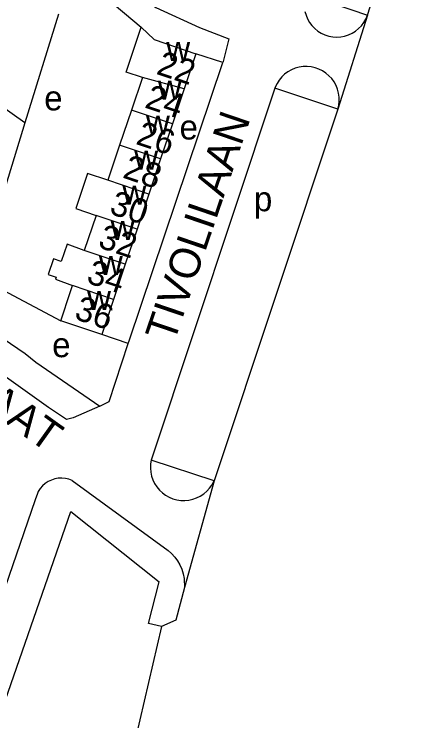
# Model space of a CAD drawing. Extents: x 161258 to 163262, y 380749 to 382054.
# Drawn here: x 163179.9 to 163246, y 381462.7 to 381577.4 of the extents above; entities that cross this region are included whole.
import ezdxf

# ---------------------------------------------------------------- set-up
doc = ezdxf.new("R2010")
doc.units = 0
for name, color, linetype in [('BLT_Basislijn', 7, 'Continuous'), ('BLT_Bebouwing', 7, 'Continuous'), ('BLT_Centroide', 7, 'Continuous'), ('BLT_Huisnummer', 7, 'Continuous'), ('BLT_Huisnummer_ tussenligend', 7, 'Continuous'), ('BLT_Onderverdeling_panden', 7, 'Continuous'), ('BLT_Straatnaam', 7, 'Continuous'), ('BLT_Vlakafsluiter', 7, 'Continuous')]:
    doc.layers.add(name, color=color, linetype=linetype)

msp = doc.modelspace()

# ---------------------------------------------------------------- linework, layer by layer
at = {"layer": 'BLT_Basislijn'}
for p, q in [((163237.2, 381577.27), (163246, 381605.02)), ((163191.15, 381583.17), (163200.5, 381575.28)), ((163227.21, 381580.68), (163237.2, 381577.27)), ((163187.07, 381577.43), (163181.6, 381559.77)), ((163213.75, 381569.56), (163209.36, 381571)), ((163222.18, 381565.43), (163202.32, 381505.68)), ((163232.37, 381562), (163222.18, 381565.43)), ((163232.37, 381562), (163212.3, 381501.66)), ((163181.6, 381559.77), (163177.09, 381544.99)), ((163171.74, 381535.96), (163187.44, 381527.66)), ((163198.38, 381523.99), (163194.08, 381525.43)), ((163202.32, 381505.68), (163202.1, 381505.03)), ((163212.3, 381501.66), (163202.1, 381505.03)), ((163189.29, 381501.71), (163204.85, 381490.39)), ((163183.29, 381498.57), (163166.49, 381449.88))]:
    msp.add_line(p, q, dxfattribs=at)
for points in [[(163138.48, 381632.04), (163165.75, 381609.31), (163198.3, 381581.72), (163202.84, 381578.49), (163209.95, 381575.23), (163214.68, 381573.43), (163213.8, 381569.73), (163213.75, 381569.56)], [(163193.8, 381513.79), (163189.45, 381511.89), (163188.37, 381511.64), (163185.43, 381513.57), (163146.25, 381541.52), (163123.46, 381557.34), (163122.6, 381558.15), (163097.75, 381575.47), (163095.67, 381577.96), (163096.15, 381581.02), (163096.41, 381581.77)], [(163181.6, 381559.77), (163150.38, 381582.02), (163149.49, 381582.65)], [(163227.04, 381577.86), (163227.22, 381577.23), (163227.47, 381576.63), (163227.79, 381576.07), (163228.18, 381575.55), (163228.64, 381575.08), (163229.14, 381574.68), (163229.69, 381574.33), (163230.28, 381574.06), (163230.9, 381573.86), (163231.54, 381573.74), (163232.19, 381573.7), (163232.84, 381573.74), (163233.47, 381573.86), (163234.09, 381574.05), (163234.68, 381574.32), (163235.24, 381574.66), (163235.74, 381575.07), (163236.2, 381575.53), (163236.59, 381576.05), (163236.92, 381576.61), (163237.2, 381577.27)], [(163198.38, 381523.99), (163198.52, 381524.41), (163213.75, 381569.56)], [(163232.37, 381562), (163232.52, 381562.64), (163232.59, 381563.29), (163232.58, 381563.95), (163232.49, 381564.6), (163232.32, 381565.23), (163232.08, 381565.84), (163231.77, 381566.42), (163231.38, 381566.95), (163230.94, 381567.43), (163230.44, 381567.86), (163229.89, 381568.22), (163229.3, 381568.51), (163228.68, 381568.72), (163228.05, 381568.86), (163227.39, 381568.93), (163226.74, 381568.91), (163226.09, 381568.81), (163225.46, 381568.63), (163224.85, 381568.38), (163224.28, 381568.06), (163223.75, 381567.67), (163223.28, 381567.22), (163222.86, 381566.71), (163222.51, 381566.16), (163222.23, 381565.57), (163222.18, 381565.43)], [(163168.53, 381531.26), (163181.68, 381522.33), (163183.42, 381520.94), (163193.8, 381513.79)], [(163193.8, 381513.79), (163195.29, 381514.54), (163198.38, 381523.99)], [(163202.1, 381505.03), (163202, 381504.41), (163201.98, 381503.75), (163202.03, 381503.1), (163202.17, 381502.45), (163202.38, 381501.83), (163202.66, 381501.24), (163203.02, 381500.69), (163203.44, 381500.18), (163203.92, 381499.73), (163204.44, 381499.34), (163205.02, 381499.02), (163205.62, 381498.77), (163206.26, 381498.59), (163206.91, 381498.49), (163207.57, 381498.48), (163208.22, 381498.54), (163208.86, 381498.68), (163209.48, 381498.9), (163210.07, 381499.19), (163210.62, 381499.55), (163211.12, 381499.98), (163211.57, 381500.46), (163211.95, 381500.99), (163212.3, 381501.66)], [(163189.29, 381501.71), (163188.75, 381501.92), (163188.19, 381502.06), (163187.62, 381502.12), (163187.04, 381502.09), (163186.47, 381501.99), (163185.92, 381501.81), (163185.4, 381501.56), (163184.92, 381501.24), (163184.48, 381500.85), (163184.11, 381500.41), (163183.8, 381499.92), (163183.65, 381499.63), (163183.29, 381498.57)], [(163171.08, 381439.97), (163171.45, 381446.03), (163189.06, 381496.68)], [(163189.06, 381496.68), (163203.39, 381485.27)], [(163204.85, 381490.39), (163205.42, 381489.87), (163205.92, 381489.3), (163206.37, 381488.68), (163206.74, 381488.02), (163207.05, 381487.32), (163207.28, 381486.59), (163207.43, 381485.85), (163207.5, 381484.37)], [(163203.79, 381478.01), (163201.67, 381478.54), (163203.39, 381485.27)], [(163207.5, 381484.37), (163206.09, 381479.07), (163203.79, 381478.01)], [(163203.79, 381478.01), (163197.43, 381450.77), (163194.07, 381434.49), (163195.48, 381432.55), (163195.1, 381427.9)]]:
    msp.add_lwpolyline(points, dxfattribs=at)
at = {"layer": 'BLT_Bebouwing'}
for p, q in [((163209.36, 381571), (163207.46, 381565.31)), ((163200.68, 381567.13), (163198.9, 381561.84)), ((163207.46, 381565.31), (163205.55, 381559.61)), ((163198.9, 381561.84), (163196.99, 381556.14)), ((163205.55, 381559.61), (163203.64, 381553.92)), ((163196.99, 381556.14), (163195.08, 381550.45)), ((163203.64, 381553.92), (163201.73, 381548.22)), ((163201.73, 381548.22), (163199.81, 381542.52)), ((163193.17, 381544.75), (163191.26, 381539.05)), ((163199.81, 381542.52), (163197.9, 381536.83)), ((163197.9, 381536.83), (163195.99, 381531.13)), ((163195.99, 381531.13), (163194.08, 381525.43)), ((163194.08, 381525.43), (163187.44, 381527.66))]:
    msp.add_line(p, q, dxfattribs=at)
for points in [[(163200.68, 381567.13), (163198.06, 381568), (163200.5, 381575.28)], [(163200.5, 381575.28), (163202.58, 381573.28), (163209.36, 381571)], [(163195.08, 381550.45), (163191.78, 381551.55), (163189.88, 381545.89), (163193.17, 381544.75)], [(163191.26, 381539.05), (163188.48, 381540.07), (163187.53, 381537.26), (163186.27, 381537.69), (163185.42, 381535.16), (163186.69, 381534.74), (163186.58, 381534.41), (163189.36, 381533.36)], [(163187.44, 381527.66), (163189.03, 381532.4), (163189.36, 381533.36)]]:
    msp.add_lwpolyline(points, dxfattribs=at)
at = {"layer": 'BLT_Onderverdeling_panden'}
for p, q in [((163207.46, 381565.31), (163200.68, 381567.13)), ((163205.55, 381559.61), (163198.9, 381561.84)), ((163203.64, 381553.92), (163196.99, 381556.14)), ((163201.73, 381548.22), (163195.08, 381550.45)), ((163199.81, 381542.52), (163193.17, 381544.75)), ((163197.9, 381536.83), (163191.26, 381539.05)), ((163195.99, 381531.13), (163189.36, 381533.36))]:
    msp.add_line(p, q, dxfattribs=at)
at = {"layer": 'BLT_Vlakafsluiter'}
for p, q in [((163237.2, 381577.27), (163232.37, 381562)), ((163212.3, 381501.66), (163207.5, 381484.37))]:
    msp.add_line(p, q, dxfattribs=at)

# ---------------------------------------------------------------- texts
at = {"layer": 'BLT_Centroide'}
for s, p in [('w', (163204.55, 381569.81)), ('w', (163203.18, 381563.56)), ('e', (163184.76, 381561.8)), ('w', (163201.27, 381557.88)), ('e', (163206.71, 381557.07)), ('w', (163199.36, 381552.19)), ('w', (163197.45, 381546.5)), ('p', (163218.77, 381545.43)), ('w', (163195.54, 381540.78)), ('w', (163193.63, 381535.09)), ('w', (163191.72, 381529.41)), ('e', (163186.05, 381521.74))]:
    msp.add_text(s, height=4, dxfattribs=at).set_placement(p)
at = {"layer": 'BLT_Huisnummer'}
for s, rotation, p in [('22', 341.4667, (163202.77, 381567.76)), ('26', 341.4667, (163199.45, 381556.38)), ('30', 341.4641, (163195.15, 381545.09)), ('36', 341.4667, (163189.46, 381528.01))]:
    msp.add_text(s, height=4, rotation=rotation, dxfattribs=at).set_placement(p)
at = {"layer": 'BLT_Huisnummer_ tussenligend'}
for s, rotation, p in [('24', 341.4667, (163200.89, 381562.31)), ('28', 341.4667, (163197.31, 381550.92)), ('32', 341.4641, (163193.3, 381539.63)), ('34', 341.4641, (163191.42, 381533.89))]:
    msp.add_text(s, height=4, rotation=rotation, dxfattribs=at).set_placement(p)
at = {"layer": 'BLT_Straatnaam'}
for s, rotation, p in [('TIVOLILAAN', 71.1907, (163205.79, 381523.91)), ('VAN ENNETTENSTRAAT', 324.4885, (163121.83, 381551.45))]:
    msp.add_text(s, height=5, rotation=rotation, dxfattribs=at).set_placement(p)

doc.saveas('drawing.dxf')
